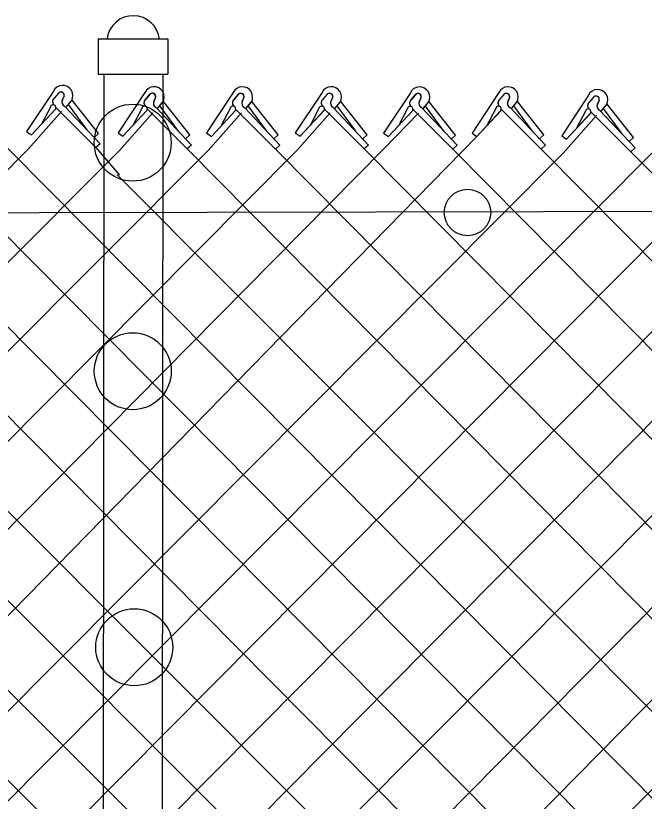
# Model space of a CAD drawing. Extents: x 0 to 2.85, y -0.1 to 1.83.
# Drawn here: x 1.0998 to 1.1571, y 1.3385 to 1.4101 of the extents above; entities that cross this region are included whole.
import ezdxf

# ---------------------------------------------------------------- set-up
doc = ezdxf.new("R2010")
doc.units = 0
doc.layers.add('sb_Chainlink Fence', color=7, linetype='Continuous')
doc.layers.add('sb_Existing Structural Steel', color=7, linetype='Continuous')

msp = doc.modelspace()

# ---------------------------------------------------------------- linework, layer by layer
at = {"layer": 'sb_Chainlink Fence'}
for p, q in [((1.1032681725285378, 1.4032312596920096), (1.1008316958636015, 1.3995423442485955)), ((1.103315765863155, 1.402562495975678), (1.1037608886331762, 1.403089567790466)), ((1.10371979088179, 1.4030462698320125), (1.103315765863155, 1.402562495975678)), ((1.1196482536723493, 1.4031058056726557), (1.1172117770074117, 1.3994168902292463)), ((1.1196958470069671, 1.4024370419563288), (1.1201409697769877, 1.4029641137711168)), ((1.1200998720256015, 1.4029208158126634), (1.1196958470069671, 1.4024370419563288)), ((1.1206219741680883, 1.4026352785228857), (1.120458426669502, 1.402280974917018)), ((1.1204590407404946, 1.402293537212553), (1.1206216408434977, 1.4026272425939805)), ((1.127740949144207, 1.4031086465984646), (1.1253044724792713, 1.3994197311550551)), ((1.1277885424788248, 1.4024398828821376), (1.128233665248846, 1.402966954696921)), ((1.1281925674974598, 1.4029236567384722), (1.1277885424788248, 1.4024398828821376)), ((1.128714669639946, 1.4026381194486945), (1.1285511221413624, 1.4022838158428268)), ((1.128551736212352, 1.4022963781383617), (1.1287143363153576, 1.4026300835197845)), ((1.135794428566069, 1.4030882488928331), (1.1333579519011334, 1.399399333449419)), ((1.135842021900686, 1.4024194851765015), (1.1362871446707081, 1.4029465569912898)), ((1.136246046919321, 1.402903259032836), (1.135842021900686, 1.4024194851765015)), ((1.136768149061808, 1.4026177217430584), (1.1366046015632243, 1.402263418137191)), ((1.1366052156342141, 1.4022759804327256), (1.1367678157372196, 1.4026096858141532)), ((1.1438487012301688, 1.4031048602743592), (1.141412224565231, 1.399415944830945)), ((1.1438962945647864, 1.4024360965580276), (1.1443414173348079, 1.402963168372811)), ((1.1443003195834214, 1.4029198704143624), (1.1438962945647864, 1.4024360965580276)), ((1.1448224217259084, 1.4026343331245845), (1.1446588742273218, 1.4022800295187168)), ((1.1446594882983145, 1.4022925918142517), (1.1448220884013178, 1.4026262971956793)), ((1.152015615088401, 1.4028590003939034), (1.1495791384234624, 1.399170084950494)), ((1.1520632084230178, 1.4021902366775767), (1.1525083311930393, 1.4027173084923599)), ((1.1524672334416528, 1.4026740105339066), (1.1520632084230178, 1.4021902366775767)), ((1.1029907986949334, 1.4017757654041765), (1.1021791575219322, 1.400224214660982)), ((1.120670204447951, 1.4017415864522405), (1.123895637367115, 1.3983149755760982)), ((1.1208053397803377, 1.401646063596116), (1.1213005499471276, 1.4022322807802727)), ((1.120811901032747, 1.4016549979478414), (1.121303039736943, 1.402234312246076)), ((1.12272227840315, 1.3995730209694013), (1.1210252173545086, 1.401882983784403)), ((1.1213005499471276, 1.4022322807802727), (1.1213369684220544, 1.4023003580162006)), ((1.1213369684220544, 1.4023003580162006), (1.12136800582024, 1.4023732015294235)), ((1.1237612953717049, 1.3992409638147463), (1.1213484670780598, 1.402275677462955)), ((1.128762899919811, 1.4017444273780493), (1.1319883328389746, 1.398317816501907)), ((1.1288980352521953, 1.401648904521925), (1.1293932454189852, 1.4022351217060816)), ((1.1289045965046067, 1.4016578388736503), (1.1293957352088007, 1.4022371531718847)), ((1.1308149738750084, 1.3995758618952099), (1.1291179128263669, 1.4018858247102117)), ((1.1293932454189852, 1.4022351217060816), (1.129429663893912, 1.4023031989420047)), ((1.129429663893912, 1.4023031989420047), (1.1294607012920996, 1.4023760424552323)), ((1.1318539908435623, 1.399243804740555), (1.1294411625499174, 1.4022785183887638)), ((1.1369515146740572, 1.4016285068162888), (1.1374467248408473, 1.4022147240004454)), ((1.1369580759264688, 1.4016374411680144), (1.1374492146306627, 1.4022167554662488)), ((1.1388684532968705, 1.399555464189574), (1.137171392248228, 1.4018654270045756)), ((1.1374467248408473, 1.4022147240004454), (1.1374831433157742, 1.4022828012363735)), ((1.1374831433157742, 1.4022828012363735), (1.1375141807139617, 1.4023556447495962)), ((1.1399074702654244, 1.399223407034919), (1.1374946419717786, 1.4022581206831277)), ((1.1448706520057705, 1.401740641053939), (1.1480960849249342, 1.398314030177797)), ((1.1450057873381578, 1.401645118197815), (1.1455009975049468, 1.4022313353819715)), ((1.1450123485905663, 1.4016540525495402), (1.1455034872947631, 1.4022333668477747)), ((1.1469227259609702, 1.3995720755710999), (1.1452256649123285, 1.4018820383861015)), ((1.1455009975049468, 1.4022313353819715), (1.145537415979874, 1.4022994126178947)), ((1.145537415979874, 1.4022994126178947), (1.14556845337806, 1.402372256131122)), ((1.1479617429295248, 1.3992400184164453), (1.145548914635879, 1.4022747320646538)), ((1.1529893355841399, 1.402388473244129), (1.1528257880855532, 1.4020341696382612)), ((1.152826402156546, 1.4020467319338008), (1.1529890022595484, 1.4023804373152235)), ((1.1531727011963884, 1.4013992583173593), (1.1536679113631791, 1.4019854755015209)), ((1.1531792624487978, 1.4014081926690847), (1.1536704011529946, 1.401987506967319)), ((1.1536679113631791, 1.4019854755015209), (1.153704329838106, 1.4020535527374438)), ((1.153704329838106, 1.4020535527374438), (1.1537353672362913, 1.4021263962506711)), ((1.1561286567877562, 1.3989941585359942), (1.1537158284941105, 1.4020288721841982)), ((1.1009757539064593, 1.3979547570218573), (1.1040110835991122, 1.401372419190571)), ((1.1012776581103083, 1.3992376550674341), (1.1034474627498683, 1.4015750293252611)), ((1.1012776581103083, 1.3992376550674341), (1.1034336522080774, 1.4015612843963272)), ((1.1034924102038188, 1.4017245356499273), (1.1071197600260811, 1.3980817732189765)), ((1.1173558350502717, 1.3978293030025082), (1.1203911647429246, 1.4012469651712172)), ((1.1176577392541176, 1.3991122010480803), (1.1198275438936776, 1.401449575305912)), ((1.1176577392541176, 1.3991122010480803), (1.1198137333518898, 1.401435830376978)), ((1.1193708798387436, 1.4016503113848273), (1.1185592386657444, 1.4000987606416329)), ((1.119872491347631, 1.401599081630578), (1.1234998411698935, 1.3979563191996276)), ((1.1254485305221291, 1.3978321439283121), (1.128483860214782, 1.4012498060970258)), ((1.1257504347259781, 1.399115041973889), (1.1279202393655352, 1.4014524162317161)), ((1.1257504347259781, 1.399115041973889), (1.1279064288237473, 1.4014386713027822)), ((1.1274635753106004, 1.4016531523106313), (1.126651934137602, 1.4001016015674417)), ((1.1279651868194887, 1.401601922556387), (1.1315925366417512, 1.3979591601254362)), ((1.1334008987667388, 1.3980119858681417), (1.136537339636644, 1.4012294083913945)), ((1.1338039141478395, 1.399094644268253), (1.135973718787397, 1.4014320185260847)), ((1.1338039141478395, 1.399094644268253), (1.1359599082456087, 1.4014182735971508)), ((1.1355170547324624, 1.401632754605), (1.1347054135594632, 1.4000812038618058)), ((1.1360186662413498, 1.4015815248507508), (1.1396460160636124, 1.3979387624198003)), ((1.136816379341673, 1.4017240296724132), (1.1400418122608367, 1.398297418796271)), ((1.1418581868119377, 1.3991112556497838), (1.1440279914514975, 1.4014486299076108)), ((1.1418581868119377, 1.3991112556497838), (1.144014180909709, 1.4014348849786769)), ((1.1435713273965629, 1.401649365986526), (1.1427596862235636, 1.4000978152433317)), ((1.1440729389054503, 1.4015981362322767), (1.1477002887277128, 1.3979553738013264)), ((1.1500251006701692, 1.3988653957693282), (1.152194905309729, 1.4012027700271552)), ((1.1500251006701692, 1.3988653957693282), (1.1521810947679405, 1.401189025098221)), ((1.1517382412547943, 1.4014035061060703), (1.150926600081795, 1.3998519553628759)), ((1.1522398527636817, 1.4013522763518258), (1.1558672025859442, 1.3977095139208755)), ((1.1530375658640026, 1.4014947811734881), (1.1562629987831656, 1.3980681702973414)), ((1.1550896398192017, 1.3993262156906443), (1.15339257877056, 1.4016361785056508)), ((1.1497231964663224, 1.3975824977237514), (1.1527585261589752, 1.401000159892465)), ((1.0696151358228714, 1.3253061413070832), (1.1418581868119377, 1.3991112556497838)), ((1.1008316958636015, 1.3995423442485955), (1.1012776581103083, 1.3992376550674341)), ((1.1237612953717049, 1.3992409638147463), (1.1233654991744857, 1.3988823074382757)), ((1.1253044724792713, 1.3994197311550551), (1.1257504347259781, 1.399115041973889)), ((1.1318539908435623, 1.399243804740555), (1.131458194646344, 1.3988851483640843)), ((1.1333579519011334, 1.399399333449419), (1.1338039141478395, 1.399094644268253)), ((1.1399074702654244, 1.399223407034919), (1.1395116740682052, 1.3988647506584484)), ((1.141412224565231, 1.399415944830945), (1.1418581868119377, 1.3991112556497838)), ((1.1479617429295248, 1.3992400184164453), (1.1475659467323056, 1.3988813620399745)), ((1.1495791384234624, 1.399170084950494), (1.1500251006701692, 1.3988653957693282)), ((1.1561286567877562, 1.3989941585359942), (1.155732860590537, 1.3986355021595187)), ((1.123895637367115, 1.3983149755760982), (1.1234998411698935, 1.3979563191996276)), ((1.1319883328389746, 1.398317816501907), (1.1315925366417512, 1.3979591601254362)), ((1.1400418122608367, 1.398297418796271), (1.1396460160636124, 1.3979387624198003)), ((1.1480960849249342, 1.398314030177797), (1.1477002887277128, 1.3979553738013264)), ((1.069596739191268, 1.3580974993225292), (1.1093029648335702, 1.3978349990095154)), ((1.069715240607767, 1.341811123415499), (1.1254485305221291, 1.3978321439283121)), ((1.069718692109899, 1.3172072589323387), (1.1497231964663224, 1.3975824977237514)), ((1.0697501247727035, 1.3336435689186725), (1.1334008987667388, 1.3980119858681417)), ((1.069778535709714, 1.350076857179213), (1.1173558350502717, 1.3978293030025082)), ((1.0697892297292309, 1.3664924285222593), (1.1009757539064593, 1.3979547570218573)), ((1.0699175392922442, 1.309203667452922), (1.1577760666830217, 1.397576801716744)), ((1.070224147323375, 1.2931053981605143), (1.1739222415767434, 1.3975592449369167)), ((1.0746911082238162, 1.2892516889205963), (1.181976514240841, 1.3975758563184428)), ((1.0748664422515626, 1.3980884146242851), (1.182433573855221, 1.2895832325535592)), ((1.0752549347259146, 1.3063386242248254), (1.1658687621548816, 1.3975796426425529)), ((1.0829193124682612, 1.398082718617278), (1.1904903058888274, 1.2896279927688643)), ((1.0910120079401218, 1.3980855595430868), (1.1989214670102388, 1.2892594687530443)), ((1.0990654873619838, 1.3980651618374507), (1.206711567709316, 1.2895326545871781)), ((1.115446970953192, 1.3979620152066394), (1.2228929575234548, 1.2894238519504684)), ((1.1234998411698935, 1.3979563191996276), (1.2306364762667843, 1.2897405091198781)), ((1.1315925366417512, 1.3979591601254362), (1.2389142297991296, 1.2896793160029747)), ((1.1396460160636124, 1.3979387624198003), (1.2469242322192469, 1.2897511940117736)), ((1.1477002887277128, 1.3979553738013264), (1.2549061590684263, 1.2898329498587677)), ((1.1562629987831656, 1.3980681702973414), (1.1558672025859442, 1.3977095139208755)), ((1.1558672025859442, 1.3977095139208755), (1.2636071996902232, 1.2889921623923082)), ((1.0821622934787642, 1.288652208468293), (1.1904434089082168, 1.3973258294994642)), ((1.0912035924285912, 1.2888168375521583), (1.1984962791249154, 1.397320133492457)), ((1.1002060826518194, 1.2893415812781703), (1.206588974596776, 1.3973229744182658)), ((1.108258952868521, 1.2893472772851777), (1.2146424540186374, 1.3973025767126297)), ((1.1090812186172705, 1.3956207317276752), (1.2148223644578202, 1.289491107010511)), ((1.0697652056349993, 1.3943385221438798), (1.1743711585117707, 1.2896428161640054)), ((1.070522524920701, 1.3853787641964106), (1.1663168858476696, 1.2896594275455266)), ((1.0696747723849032, 1.3780240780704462), (1.1532304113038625, 1.2946604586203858)), ((1.0698493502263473, 1.3696470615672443), (1.150036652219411, 1.289710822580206))]:
    msp.add_line(p, q, dxfattribs=at)
for centre, radius, start, end in [((1.1041066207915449, 1.4028165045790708), 0.0009354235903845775, 330.7731305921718, 153.67978342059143), ((1.1204867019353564, 1.4026910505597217), 0.0009354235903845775, 330.7731305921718, 153.67978342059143), ((1.128579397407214, 1.4026938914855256), 0.0009354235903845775, 330.7731305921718, 153.67978342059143), ((1.136632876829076, 1.4026734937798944), 0.0009354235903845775, 330.7731305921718, 153.67978342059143), ((1.1446871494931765, 1.4026901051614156), 0.0009354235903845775, 330.7731305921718, 153.67978342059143), ((1.152854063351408, 1.4024442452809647), 0.0009354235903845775, 330.7731305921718, 153.67978342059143), ((1.1035752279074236, 1.4022792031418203), 0.0003843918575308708, 140.20166010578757, 233.0052527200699), ((1.103585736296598, 1.4022796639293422), 0.0003909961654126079, 133.66718540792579, 232.2343578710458), ((1.1039526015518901, 1.4028518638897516), 0.00030330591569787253, 342.5147558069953, 140.13680881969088), ((1.1203326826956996, 1.4027264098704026), 0.00030330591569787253, 342.5147558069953, 140.13680881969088), ((1.1203337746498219, 1.402727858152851), 0.00030494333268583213, 340.73435754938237, 129.21739859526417), ((1.128425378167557, 1.4027292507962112), 0.00030330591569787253, 342.5147558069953, 140.13680881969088), ((1.1284264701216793, 1.4027306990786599), 0.00030494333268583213, 340.73435754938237, 129.21739859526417), ((1.1364788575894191, 1.4027088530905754), 0.00030330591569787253, 342.5147558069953, 140.13680881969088), ((1.1364799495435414, 1.4027103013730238), 0.00030494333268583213, 340.73435754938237, 129.21739859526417), ((1.1445331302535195, 1.4027254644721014), 0.00030330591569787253, 342.5147558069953, 140.13680881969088), ((1.1445342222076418, 1.4027269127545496), 0.00030494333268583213, 340.73435754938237, 129.21739859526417), ((1.1527000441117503, 1.4024796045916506), 0.00030330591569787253, 342.5147558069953, 140.13680881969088), ((1.1527011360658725, 1.4024810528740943), 0.00030494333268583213, 340.73435754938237, 129.21739859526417), ((1.1032427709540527, 1.401731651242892), 0.00025580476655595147, 319.02146199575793, 170.0695590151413), ((1.1196228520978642, 1.401606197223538), 0.00025580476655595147, 319.02146199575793, 170.0695590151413), ((1.119955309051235, 1.4021537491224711), 0.0003843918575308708, 140.20166010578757, 233.0052527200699), ((1.1199658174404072, 1.4021542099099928), 0.0003909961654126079, 133.66718540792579, 232.2343578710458), ((1.120846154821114, 1.4021216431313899), 0.00041880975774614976, 156.48328493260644, 245.15783350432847), ((1.1277155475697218, 1.401609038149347), 0.00025580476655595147, 319.02146199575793, 170.0695590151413), ((1.1280480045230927, 1.40215659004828), 0.0003843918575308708, 140.20166010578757, 233.0052527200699), ((1.1280585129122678, 1.4021570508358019), 0.0003909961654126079, 133.66718540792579, 232.2343578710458), ((1.1289388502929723, 1.4021244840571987), 0.00041880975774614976, 156.48328493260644, 245.15783350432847), ((1.1357690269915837, 1.4015886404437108), 0.00025580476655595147, 319.02146199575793, 170.0695590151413), ((1.1361014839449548, 1.4021361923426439), 0.0003843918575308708, 140.20166010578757, 233.0052527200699), ((1.1361119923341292, 1.4021366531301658), 0.0003909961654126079, 133.66718540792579, 232.2343578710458), ((1.1369923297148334, 1.4021040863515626), 0.00041880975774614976, 156.48328493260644, 245.15783350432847), ((1.143823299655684, 1.4016052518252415), 0.00025580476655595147, 319.02146199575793, 170.0695590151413), ((1.1441557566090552, 1.40215280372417), 0.0003843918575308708, 140.20166010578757, 233.0052527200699), ((1.1441662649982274, 1.4021532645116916), 0.0003909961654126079, 133.66718540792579, 232.2343578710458), ((1.1450466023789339, 1.4021206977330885), 0.00041880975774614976, 156.48328493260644, 245.15783350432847), ((1.1523226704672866, 1.4019069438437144), 0.0003843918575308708, 140.20166010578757, 233.0052527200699), ((1.1523331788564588, 1.401907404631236), 0.0003909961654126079, 133.66718540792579, 232.2343578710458), ((1.1532135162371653, 1.4018748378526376), 0.00041880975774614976, 156.48328493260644, 245.15783350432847), ((1.1519902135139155, 1.401359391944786), 0.00025580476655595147, 319.02146199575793, 170.0695590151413)]:
    msp.add_arc(centre, radius, start, end, dxfattribs=at)
at = {"layer": 'sb_Existing Structural Steel'}
for p, q in [((1.1073351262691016, 1.407983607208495), (1.1136872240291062, 1.407983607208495)), ((1.1073351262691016, 1.407983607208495), (1.1073351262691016, 1.4047618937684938)), ((1.1136872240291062, 1.407983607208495), (1.1136872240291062, 1.4047618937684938)), ((1.1073351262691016, 1.4047618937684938), (1.1136872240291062, 1.4047618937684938)), ((1.107789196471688, 1.2816501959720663), (1.107893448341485, 1.40473257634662)), ((1.1132671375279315, 1.404755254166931), (1.107893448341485, 1.40473257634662)), ((1.1131578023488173, 1.2815628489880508), (1.1132696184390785, 1.4047454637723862)), ((1.1042418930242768, 1.4027607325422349), (1.1040783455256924, 1.4024064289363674)), ((1.1040789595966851, 1.402418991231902), (1.1042415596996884, 1.4027526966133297)), ((1.1049568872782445, 1.40242581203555), (1.1049879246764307, 1.4024986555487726)), ((1.1115953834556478, 1.4031115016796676), (1.1091589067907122, 1.3994225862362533)), ((1.1116429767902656, 1.402442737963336), (1.112088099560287, 1.402969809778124)), ((1.1120470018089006, 1.4029265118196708), (1.1116429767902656, 1.402442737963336)), ((1.1125691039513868, 1.402640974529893), (1.1124055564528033, 1.4022866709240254)), ((1.1124061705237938, 1.4022992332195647), (1.1125687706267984, 1.4026329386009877)), ((1.1042901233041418, 1.4018670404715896), (1.1075155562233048, 1.3984404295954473)), ((1.1044252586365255, 1.4017715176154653), (1.1049204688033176, 1.4023577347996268)), ((1.104431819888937, 1.4017804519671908), (1.1049229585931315, 1.402359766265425)), ((1.1063421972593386, 1.3996984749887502), (1.1046451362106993, 1.4020084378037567)), ((1.1049204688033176, 1.4023577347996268), (1.1049568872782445, 1.40242581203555)), ((1.1073812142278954, 1.3993664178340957), (1.1049683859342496, 1.4024011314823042)), ((1.1126173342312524, 1.4017472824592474), (1.1158427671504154, 1.3983206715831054)), ((1.1127524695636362, 1.4016517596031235), (1.113247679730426, 1.4022379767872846)), ((1.1127590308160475, 1.4016606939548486), (1.1132501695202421, 1.402240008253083)), ((1.1146694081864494, 1.3995787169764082), (1.1129723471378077, 1.4018886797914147)), ((1.113247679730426, 1.4022379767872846), (1.113284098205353, 1.402306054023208)), ((1.113284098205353, 1.402306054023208), (1.1133151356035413, 1.4023788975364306)), ((1.115708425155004, 1.3992466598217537), (1.1132955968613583, 1.4022813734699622)), ((1.1093029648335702, 1.3978349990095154), (1.112338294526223, 1.401252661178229)), ((1.109604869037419, 1.3991178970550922), (1.1117746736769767, 1.4014552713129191)), ((1.109604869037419, 1.3991178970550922), (1.111760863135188, 1.4014415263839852)), ((1.111318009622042, 1.4016560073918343), (1.1105063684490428, 1.40010445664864)), ((1.1118196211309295, 1.4016047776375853), (1.115446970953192, 1.3979620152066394)), ((1.1073812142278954, 1.3993664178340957), (1.1069854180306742, 1.3990077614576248)), ((1.1091589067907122, 1.3994225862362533), (1.109604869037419, 1.3991178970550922)), ((1.115708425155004, 1.3992466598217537), (1.1153126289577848, 1.3988880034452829)), ((1.1172117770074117, 1.3994168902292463), (1.1176577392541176, 1.3991122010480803)), ((1.1075155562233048, 1.3984404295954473), (1.1071197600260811, 1.3980817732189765)), ((1.1158427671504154, 1.3983206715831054), (1.115446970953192, 1.3979620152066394)), ((1.1071197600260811, 1.3980817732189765), (1.1092799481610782, 1.3955737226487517))]:
    msp.add_line(p, q, dxfattribs=at)
msp.add_lwpolyline([(1.3010020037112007, 1.392541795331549), (1.0713181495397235, 1.392078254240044)], dxfattribs=at)
for centre, radius in [((1.1104944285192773, 1.3985343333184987), 0.003504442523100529), ((1.140997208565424, 1.3921757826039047), 0.0021204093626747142), ((1.1104988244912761, 1.3777185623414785), 0.0035044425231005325), ((1.1106342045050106, 1.3525742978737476), 0.0035044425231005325)]:
    msp.add_circle(centre, radius, dxfattribs=at)
for centre, radius, start, end in [((1.1105364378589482, 1.4076979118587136), 0.002401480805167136, 6.342802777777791, 171.9080888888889), ((1.1124338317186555, 1.4026967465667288), 0.0009354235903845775, 330.7731305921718, 153.67978342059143), ((1.1039536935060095, 1.4028533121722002), 0.00030494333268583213, 340.73435754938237, 129.21739859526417), ((1.1122798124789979, 1.4027321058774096), 0.00030330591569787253, 342.5147558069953, 140.13680881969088), ((1.11228090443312, 1.4027335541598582), 0.00030494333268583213, 340.73435754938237, 129.21739859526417), ((1.1044660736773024, 1.402247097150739), 0.00041880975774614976, 156.48328493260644, 245.15783350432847), ((1.1115699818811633, 1.40161189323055), 0.00025580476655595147, 319.02146199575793, 170.0695590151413), ((1.1119024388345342, 1.4021594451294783), 0.0003843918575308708, 140.20166010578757, 233.0052527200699), ((1.1119129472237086, 1.4021599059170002), 0.0003909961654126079, 133.66718540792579, 232.2343578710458), ((1.112793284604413, 1.402127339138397), 0.00041880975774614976, 156.48328493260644, 245.15783350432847)]:
    msp.add_arc(centre, radius, start, end, dxfattribs=at)

doc.saveas('drawing.dxf')
